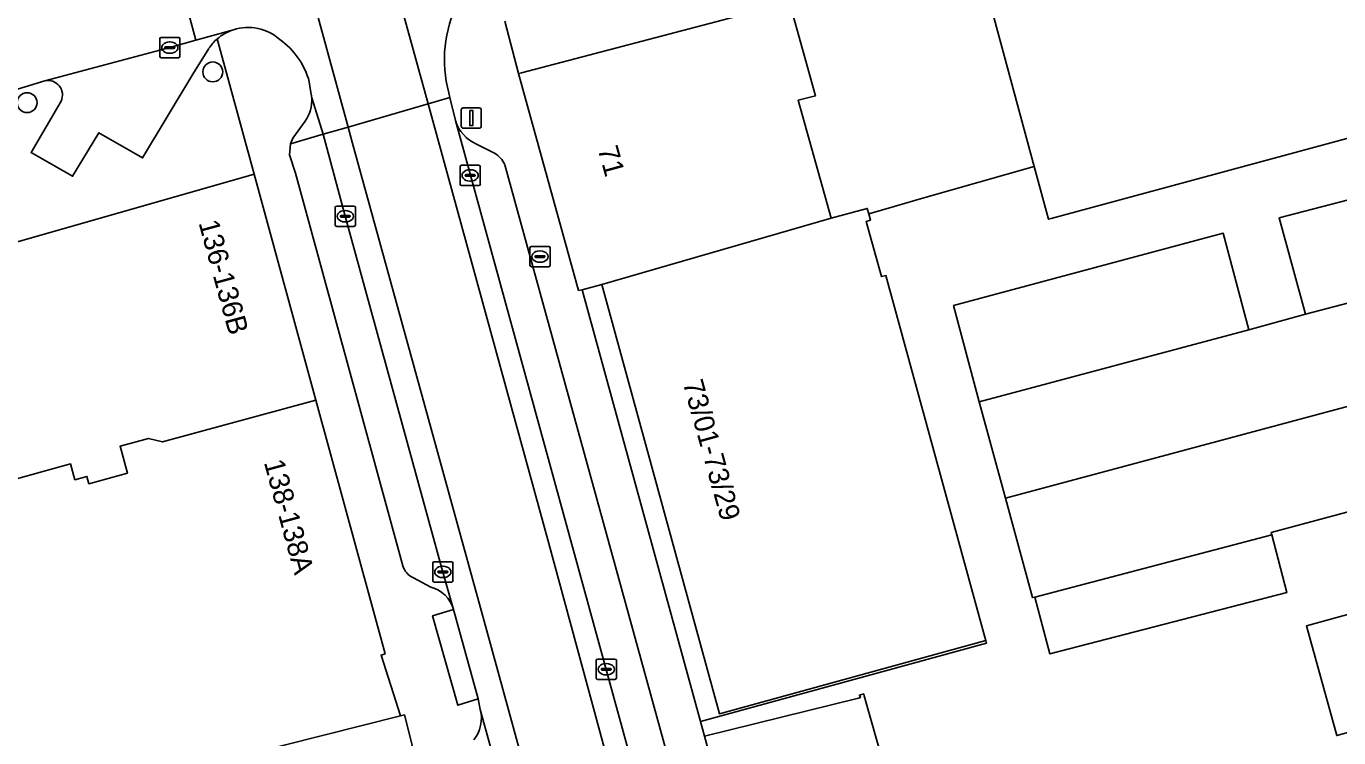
# Model space of a CAD drawing. Extents: x 159262 to 160143, y 383399 to 384319.
# Drawn here: x 159711.4 to 159776.1, y 383758.2 to 383793.2 of the extents above; entities that cross this region are included whole.
import ezdxf

# ---------------------------------------------------------------- set-up
doc = ezdxf.new("R2010")
doc.units = 0
for name, color, linetype in [('IMGEO_Boom', 7, 'Continuous'), ('IMGEO_Brandkraan', 7, 'Continuous'), ('IMGEO_Erf', 7, 'Continuous'), ('IMGEO_Hek', 7, 'Continuous'), ('IMGEO_Kolk', 7, 'Continuous'), ('IMGEO_Lichtmast', 7, 'Continuous'), ('IMGEO_Pand', 7, 'Continuous'), ('IMGEO_Pand_nummerreeks', 7, 'Continuous'), ('IMGEO_Pand_overbouw', 7, 'Continuous'), ('IMGEO_Parkeervlak_open', 7, 'Continuous'), ('IMGEO_Rijbaan_lokaal_gesloten', 7, 'Continuous'), ('IMGEO_Rijbaan_lokaal_open', 7, 'Continuous'), ('IMGEO_Voetpad_open', 7, 'Continuous')]:
    doc.layers.add(name, color=color, linetype=linetype)

msp = doc.modelspace()

# ---------------------------------------------------------------- linework, layer by layer
at = {"layer": 'IMGEO_Boom'}
for centre in [(159720.624, 383790.993), (159711.474, 383789.477)]:
    msp.add_circle(centre, 0.489, dxfattribs=at)
at = {"layer": 'IMGEO_Brandkraan'}
for p, q in [((159736.249, 383781.467), (159736.249, 383782.319)), ((159736.324, 383782.393), (159737.176, 383782.393)), ((159736.508, 383781.887), (159736.508, 383781.899)), ((159736.946, 383781.85), (159736.548, 383781.85)), ((159736.551, 383781.936), (159736.949, 383781.936)), ((159736.737, 383782.173), (159736.762, 383782.173)), ((159736.992, 383781.899), (159736.992, 383781.887)), ((159737.25, 383782.319), (159737.25, 383781.467)), ((159737.176, 383781.393), (159736.324, 383781.393)), ((159736.76, 383781.613), (159736.735, 383781.613))]:
    msp.add_line(p, q, dxfattribs=at)
for points in [[(159736.249, 383781.467), (159736.249, 383782.319)], [(159736.324, 383782.393), (159737.176, 383782.393)], [(159737.25, 383782.319), (159737.25, 383781.467)], [(159737.176, 383781.393), (159736.324, 383781.393)]]:
    msp.add_lwpolyline(points, dxfattribs=at)
for centre, radius, start, end in [((159736.326, 383782.317), 0.0765, 91.55205, 178.44795), ((159736.326, 383782.317), 0.0765, 91.55205, 178.44795), ((159736.548, 383781.896), 0.0403, 85.87752, 175.75265), ((159736.545, 383781.886), 0.0366, 178.93798, 274.71019), ((159736.949, 383781.893), 0.043, 264.86636, 352.45326), ((159736.953, 383781.898), 0.0386, 1.73085, 96.63898), ((159737.174, 383782.317), 0.0765, 1.55205, 88.44795), ((159737.174, 383782.317), 0.0765, 1.55205, 88.44795), ((159736.326, 383781.469), 0.0765, 181.55205, 268.44795), ((159736.326, 383781.469), 0.0765, 181.55205, 268.44795), ((159737.174, 383781.469), 0.0765, 271.55205, 358.44795), ((159737.174, 383781.469), 0.0765, 271.55205, 358.44795)]:
    msp.add_arc(centre, radius, start, end, dxfattribs=at)
for centre, major_axis, ratio, start_param, end_param in [((159736.736, 383781.893), (-0.387, 0.002), 0.722429, 4.712389, 7.853982), ((159736.761, 383781.893), (-0.39, 0.002), 0.717154, 1.570796, 4.712389)]:
    msp.add_ellipse(centre, major_axis=major_axis, ratio=ratio, start_param=start_param, end_param=end_param, dxfattribs=at)
at = {"layer": 'IMGEO_Erf'}
for points in [[(159780.936, 383788.912), (159761.935, 383783.772), (159761.798, 383783.735), (159761.098, 383786.327), (159758.307, 383796.678), (159759.022, 383796.872), (159777.726, 383801.942)], [(159735.007, 383793.487), (159735.682, 383790.908), (159735.831, 383790.947), (159749.034, 383794.406), (159750.32, 383789.806), (159749.462, 383789.593), (159751.09, 383783.782), (159752.872, 383784.267), (159752.945, 383784.005), (159753.036, 383783.68), (159752.818, 383783.623), (159753.574, 383780.907), (159753.79, 383780.954), (159758.669, 383763.135), (159758.714, 383762.97), (159758.745, 383762.852), (159744.66, 383758.978), (159744.848, 383758.268), (159752.45, 383760.14), (159752.534, 383760.172), (159752.489, 383760.291), (159752.697, 383760.347), (159752.727, 383760.243), (159753.968, 383755.853)], [(159780.908, 383770.484), (159772.78, 383768.306), (159772.808, 383768.178), (159773.551, 383765.341), (159761.862, 383762.322), (159761.129, 383765.119), (159761.023, 383765.091), (159759.683, 383769.988), (159758.384, 383774.731), (159757.126, 383779.485), (159770.412, 383783.045), (159771.67, 383778.29), (159774.465, 383779.054), (159773.175, 383783.795), (159781.898, 383786.077)]]:
    msp.add_lwpolyline(points, dxfattribs=at)
msp.add_lwpolyline([(159774.518, 383763.7), (159788.526, 383767.561), (159790.017, 383762.152), (159776.009, 383758.292)], close=True, dxfattribs=at)
at = {"layer": 'IMGEO_Hek'}
for points in [[(159755.668, 383784.78), (159761.098, 383786.327)], [(159754.2, 383784.362), (159755.668, 383784.78)], [(159752.945, 383784.005), (159754.2, 383784.362)]]:
    msp.add_lwpolyline(points, dxfattribs=at)
at = {"layer": 'IMGEO_Kolk'}
for p, q in [((159718.006, 383791.763), (159718.006, 383792.615)), ((159718.081, 383792.689), (159718.933, 383792.689)), ((159718.265, 383792.183), (159718.265, 383792.195)), ((159718.308, 383792.232), (159718.706, 383792.232)), ((159718.494, 383792.469), (159718.519, 383792.469)), ((159718.749, 383792.195), (159718.749, 383792.183)), ((159719.007, 383792.615), (159719.007, 383791.763)), ((159718.933, 383791.689), (159718.081, 383791.689)), ((159718.703, 383792.146), (159718.305, 383792.146)), ((159718.517, 383791.909), (159718.492, 383791.909)), ((159732.881, 383786.391), (159733.733, 383786.391)), ((159732.806, 383785.465), (159732.806, 383786.317)), ((159733.065, 383785.885), (159733.065, 383785.897)), ((159733.503, 383785.848), (159733.105, 383785.848)), ((159733.108, 383785.934), (159733.506, 383785.934)), ((159733.294, 383786.171), (159733.319, 383786.171)), ((159733.549, 383785.897), (159733.549, 383785.885)), ((159733.807, 383786.317), (159733.807, 383785.465)), ((159733.733, 383785.391), (159732.881, 383785.391)), ((159733.317, 383785.611), (159733.292, 383785.611)), ((159726.653, 383783.454), (159726.653, 383784.306)), ((159726.728, 383784.38), (159727.58, 383784.38)), ((159726.912, 383783.874), (159726.912, 383783.886)), ((159727.35, 383783.837), (159726.952, 383783.837)), ((159726.955, 383783.923), (159727.353, 383783.923)), ((159727.141, 383784.16), (159727.166, 383784.16)), ((159727.396, 383783.886), (159727.396, 383783.874)), ((159727.654, 383784.306), (159727.654, 383783.454)), ((159727.58, 383783.38), (159726.728, 383783.38)), ((159727.164, 383783.6), (159727.139, 383783.6)), ((159731.459, 383765.93), (159731.459, 383766.782)), ((159731.534, 383766.856), (159732.386, 383766.856)), ((159731.718, 383766.35), (159731.718, 383766.362)), ((159732.156, 383766.313), (159731.758, 383766.313)), ((159731.761, 383766.399), (159732.159, 383766.399)), ((159731.947, 383766.636), (159731.972, 383766.636)), ((159732.202, 383766.362), (159732.202, 383766.35)), ((159732.46, 383766.782), (159732.46, 383765.93)), ((159732.386, 383765.856), (159731.534, 383765.856)), ((159731.97, 383766.076), (159731.945, 383766.076)), ((159739.514, 383761.134), (159739.514, 383761.986)), ((159739.589, 383762.06), (159740.441, 383762.06)), ((159740.002, 383761.84), (159740.027, 383761.84)), ((159740.515, 383761.986), (159740.515, 383761.134)), ((159739.773, 383761.554), (159739.773, 383761.566)), ((159740.211, 383761.517), (159739.813, 383761.517)), ((159739.816, 383761.603), (159740.214, 383761.603)), ((159740.025, 383761.28), (159740, 383761.28)), ((159740.257, 383761.566), (159740.257, 383761.554)), ((159740.441, 383761.06), (159739.589, 383761.06))]:
    msp.add_line(p, q, dxfattribs=at)
for points in [[(159718.006, 383791.763), (159718.006, 383792.615)], [(159718.081, 383792.689), (159718.933, 383792.689)], [(159719.007, 383792.615), (159719.007, 383791.763)], [(159718.933, 383791.689), (159718.081, 383791.689)], [(159732.881, 383786.391), (159733.733, 383786.391)], [(159732.806, 383785.465), (159732.806, 383786.317)], [(159733.807, 383786.317), (159733.807, 383785.465)], [(159733.733, 383785.391), (159732.881, 383785.391)], [(159726.653, 383783.454), (159726.653, 383784.306)], [(159726.728, 383784.38), (159727.58, 383784.38)], [(159727.654, 383784.306), (159727.654, 383783.454)], [(159727.58, 383783.38), (159726.728, 383783.38)], [(159731.459, 383765.93), (159731.459, 383766.782)], [(159731.534, 383766.856), (159732.386, 383766.856)], [(159732.46, 383766.782), (159732.46, 383765.93)], [(159732.386, 383765.856), (159731.534, 383765.856)], [(159739.514, 383761.134), (159739.514, 383761.986)], [(159739.589, 383762.06), (159740.441, 383762.06)], [(159740.515, 383761.986), (159740.515, 383761.134)], [(159740.441, 383761.06), (159739.589, 383761.06)]]:
    msp.add_lwpolyline(points, dxfattribs=at)
for centre, radius, start, end in [((159718.083, 383792.613), 0.0765, 91.55205, 178.44795), ((159718.083, 383792.613), 0.0765, 91.55205, 178.44795), ((159718.305, 383792.192), 0.0403, 85.87752, 175.75265), ((159718.302, 383792.182), 0.0366, 178.93798, 274.71019), ((159718.706, 383792.189), 0.043, 264.86636, 352.45326), ((159718.71, 383792.194), 0.0386, 1.73085, 96.63898), ((159718.931, 383792.613), 0.0765, 1.55205, 88.44795), ((159718.931, 383792.613), 0.0765, 1.55205, 88.44795), ((159718.083, 383791.765), 0.0765, 181.55205, 268.44795), ((159718.083, 383791.765), 0.0765, 181.55205, 268.44795), ((159718.931, 383791.765), 0.0765, 271.55205, 358.44795), ((159718.931, 383791.765), 0.0765, 271.55205, 358.44795), ((159732.883, 383786.315), 0.0765, 91.55205, 178.44795), ((159732.883, 383786.315), 0.0765, 91.55205, 178.44795), ((159733.731, 383786.315), 0.0765, 1.55205, 88.44795), ((159733.731, 383786.315), 0.0765, 1.55205, 88.44795), ((159733.105, 383785.894), 0.0403, 85.87752, 175.75265), ((159733.102, 383785.884), 0.0366, 178.93798, 274.71019), ((159733.506, 383785.891), 0.043, 264.86636, 352.45326), ((159733.51, 383785.896), 0.0386, 1.73085, 96.63898), ((159732.883, 383785.467), 0.0765, 181.55205, 268.44795), ((159732.883, 383785.467), 0.0765, 181.55205, 268.44795), ((159733.731, 383785.467), 0.0765, 271.55205, 358.44795), ((159733.731, 383785.467), 0.0765, 271.55205, 358.44795), ((159726.73, 383784.304), 0.0765, 91.55205, 178.44795), ((159726.73, 383784.304), 0.0765, 91.55205, 178.44795), ((159726.952, 383783.883), 0.0403, 85.87752, 175.75265), ((159726.949, 383783.873), 0.0366, 178.93798, 274.71019), ((159727.353, 383783.88), 0.043, 264.86636, 352.45326), ((159727.357, 383783.885), 0.0386, 1.73085, 96.63898), ((159727.578, 383784.304), 0.0765, 1.55205, 88.44795), ((159727.578, 383784.304), 0.0765, 1.55205, 88.44795), ((159726.73, 383783.456), 0.0765, 181.55205, 268.44795), ((159726.73, 383783.456), 0.0765, 181.55205, 268.44795), ((159727.578, 383783.456), 0.0765, 271.55205, 358.44795), ((159727.578, 383783.456), 0.0765, 271.55205, 358.44795), ((159731.536, 383766.78), 0.0765, 91.55205, 178.44795), ((159731.536, 383766.78), 0.0765, 91.55205, 178.44795), ((159731.758, 383766.359), 0.0403, 85.87752, 175.75265), ((159731.755, 383766.349), 0.0366, 178.93798, 274.71019), ((159732.159, 383766.356), 0.043, 264.86636, 352.45326), ((159732.163, 383766.361), 0.0386, 1.73085, 96.63898), ((159732.384, 383766.78), 0.0765, 1.55205, 88.44795), ((159732.384, 383766.78), 0.0765, 1.55205, 88.44795), ((159731.536, 383765.932), 0.0765, 181.55205, 268.44795), ((159731.536, 383765.932), 0.0765, 181.55205, 268.44795), ((159732.384, 383765.932), 0.0765, 271.55205, 358.44795), ((159732.384, 383765.932), 0.0765, 271.55205, 358.44795), ((159739.591, 383761.984), 0.0765, 91.55205, 178.44795), ((159739.591, 383761.984), 0.0765, 91.55205, 178.44795), ((159740.439, 383761.984), 0.0765, 1.55205, 88.44795), ((159740.439, 383761.984), 0.0765, 1.55205, 88.44795), ((159739.591, 383761.136), 0.0765, 181.55205, 268.44795), ((159739.591, 383761.136), 0.0765, 181.55205, 268.44795), ((159739.813, 383761.563), 0.0403, 85.87752, 175.75265), ((159739.81, 383761.553), 0.0366, 178.93798, 274.71019), ((159740.214, 383761.56), 0.043, 264.86636, 352.45326), ((159740.218, 383761.565), 0.0386, 1.73085, 96.63898), ((159740.439, 383761.136), 0.0765, 271.55205, 358.44795), ((159740.439, 383761.136), 0.0765, 271.55205, 358.44795)]:
    msp.add_arc(centre, radius, start, end, dxfattribs=at)
for centre, major_axis, ratio, start_param, end_param in [((159718.493, 383792.189), (-0.387, 0.002), 0.722429, 4.712389, 7.853982), ((159718.518, 383792.189), (-0.39, 0.002), 0.717154, 1.570796, 4.712389), ((159733.293, 383785.891), (-0.387, 0.002), 0.722429, 4.712389, 7.853982), ((159733.318, 383785.891), (-0.39, 0.002), 0.717154, 1.570796, 4.712389), ((159727.14, 383783.88), (-0.387, 0.002), 0.722429, 4.712389, 7.853982), ((159727.165, 383783.88), (-0.39, 0.002), 0.717154, 1.570796, 4.712389), ((159731.946, 383766.356), (-0.387, 0.002), 0.722429, 4.712389, 7.853982), ((159731.971, 383766.356), (-0.39, 0.002), 0.717154, 1.570796, 4.712389), ((159740.001, 383761.56), (-0.387, 0.002), 0.722429, 4.712389, 7.853982), ((159740.026, 383761.56), (-0.39, 0.002), 0.717154, 1.570796, 4.712389)]:
    msp.add_ellipse(centre, major_axis=major_axis, ratio=ratio, start_param=start_param, end_param=end_param, dxfattribs=at)
at = {"layer": 'IMGEO_Lichtmast'}
for p, q in [((159732.865, 383788.32), (159732.865, 383789.12)), ((159732.865, 383789.12), (159732.865, 383788.32)), ((159732.965, 383789.22), (159733.755, 383789.22)), ((159733.755, 383789.22), (159732.965, 383789.22)), ((159733.855, 383789.12), (159733.855, 383788.32)), ((159733.855, 383788.32), (159733.855, 383789.12)), ((159733.755, 383788.22), (159732.965, 383788.22)), ((159732.965, 383788.22), (159733.755, 383788.22))]:
    msp.add_line(p, q, dxfattribs=at)
msp.add_lwpolyline([(159733.285, 383789.095), (159733.435, 383789.095), (159733.435, 383788.345), (159733.285, 383788.345), (159733.285, 383789.095)], dxfattribs=at)
for centre, start, end in [((159732.965, 383789.12), 90, 180), ((159732.965, 383789.12), 90, 180), ((159733.755, 383789.12), 0, 90), ((159733.755, 383789.12), 360, 90), ((159732.965, 383788.32), 180, 270), ((159732.965, 383788.32), 180, 270), ((159733.755, 383788.32), 270, 0), ((159733.755, 383788.32), 270, 0)]:
    msp.add_arc(centre, 0.1, start, end, dxfattribs=at)
at = {"layer": 'IMGEO_Pand'}
for points in [[(159777.945, 383801.127), (159777.726, 383801.942), (159759.022, 383796.872), (159758.307, 383796.678), (159761.098, 383786.327), (159761.798, 383783.735), (159761.935, 383783.772), (159780.936, 383788.912), (159781.108, 383788.959), (159781.205, 383788.985)], [(159739.8, 383780.511), (159751.09, 383783.782), (159749.462, 383789.593), (159750.32, 383789.806), (159749.034, 383794.406), (159735.831, 383790.947), (159735.682, 383790.908), (159738.646, 383780.223), (159738.828, 383780.259)], [(159722.664, 383785.952), (159710.996, 383782.624), (159698.638, 383779.082), (159699.827, 383774.41), (159701.299, 383768.624), (159701.38, 383768.304), (159710.246, 383770.749), (159713.618, 383771.679), (159713.833, 383770.899), (159714.424, 383771.062), (159714.523, 383770.701), (159716.419, 383771.22), (159716.056, 383772.55), (159717.462, 383772.934), (159718.145, 383772.761), (159725.7, 383774.822)], [(159739.8, 383780.511), (159745.59, 383759.364), (159758.714, 383762.97), (159758.669, 383763.135), (159753.79, 383780.954), (159753.574, 383780.907), (159752.818, 383783.623), (159753.036, 383783.68), (159752.945, 383784.005), (159752.872, 383784.267), (159751.09, 383783.782)], [(159725.7, 383774.822), (159718.145, 383772.761), (159717.462, 383772.934), (159716.056, 383772.55), (159716.419, 383771.22), (159714.523, 383770.701), (159714.424, 383771.062), (159713.833, 383770.899), (159713.618, 383771.679), (159710.246, 383770.749), (159701.38, 383768.304), (159705.237, 383753.143), (159709.564, 383754.253), (159719.077, 383756.573), (159722.246, 383757.347), (159729.875, 383759.266), (159728.92, 383762.262), (159729.112, 383762.316)], [(159772.808, 383768.178), (159761.129, 383765.119), (159761.862, 383762.322), (159773.551, 383765.341)], [(159776.009, 383758.292), (159790.017, 383762.152), (159788.526, 383767.561), (159774.518, 383763.7)], [(159759.721, 383753.802), (159759.618, 383754.181), (159760.62, 383754.376), (159759.788, 383757.398), (159753.968, 383755.853), (159752.727, 383760.243), (159752.697, 383760.347), (159752.489, 383760.291), (159752.534, 383760.172), (159752.45, 383760.14), (159744.848, 383758.268), (159747.045, 383750.31)], [(159730.068, 383759.314), (159729.875, 383759.266), (159722.246, 383757.347), (159719.077, 383756.573), (159709.564, 383754.253), (159710.733, 383750), (159715.377, 383751.04), (159723.055, 383752.926), (159723.337, 383751.786), (159723.726, 383750.215), (159731.841, 383752.253)]]:
    msp.add_lwpolyline(points, close=True, dxfattribs=at)
at = {"layer": 'IMGEO_Pand_overbouw'}
msp.add_lwpolyline([(159739.8, 383780.511), (159738.828, 383780.259), (159744.66, 383758.978), (159758.745, 383762.852), (159758.714, 383762.97), (159745.59, 383759.364)], close=True, dxfattribs=at)
at = {"layer": 'IMGEO_Parkeervlak_open'}
for points in [[(159721.639, 383793.07), (159719.796, 383792.553), (159718.506, 383792.191), (159712.347, 383790.554)], [(159719.636, 383790.885), (159720.428, 383792.154)], [(159713.151, 383789.552), (159711.668, 383787.02), (159713.717, 383785.855), (159715.012, 383787.992), (159717.164, 383786.758), (159719.636, 383790.885)], [(159725.169, 383788.564), (159724.569, 383787.732), (159724.456, 383787.451), (159726.07, 383787.919), (159725.5, 383789.707)], [(159732.579, 383788.6), (159742.096, 383753.938), (159743.192, 383750), (159746.535, 383737.293), (159747.069, 383734.963)], [(159732.492, 383764.507), (159731.962, 383766.352), (159727.151, 383783.88), (159726.07, 383787.919), (159724.456, 383787.451), (159724.4, 383786.912), (159724.696, 383786.004), (159729.995, 383766.656)], [(159734.508, 383786.984), (159733.623, 383787.431)], [(159744.381, 383752.412), (159735.01, 383786.422)], [(159730.506, 383766.067), (159731.362, 383765.612)], [(159736.445, 383750), (159733.806, 383759.57)]]:
    msp.add_lwpolyline(points, dxfattribs=at)
for points in [[(159781.898, 383786.077), (159773.175, 383783.795), (159774.465, 383779.054), (159783.196, 383781.338)], [(159770.412, 383783.045), (159757.126, 383779.485), (159758.384, 383774.731), (159771.67, 383778.29)], [(159772.78, 383768.306), (159780.908, 383770.484), (159779.6, 383775.323), (159759.683, 383769.988), (159761.023, 383765.091), (159761.129, 383765.119), (159772.808, 383768.178)]]:
    msp.add_lwpolyline(points, close=True, dxfattribs=at)
for centre, radius, start, end in [((159722.376, 383790.833), 2.355, 108.22422, 130.53239), ((159722.419, 383790.804), 2.406, 130.8636, 145.85416), ((159712.499, 383789.853), 0.718, 335.22727, 102.25951), ((159723.688, 383789.612), 1.814, 324.70434, 2.99481), ((159734.364, 383789.144), 1.866, 196.94121, 246.59303), ((159733.902, 383785.938), 1.209, 23.61466, 59.93025), ((159730.899, 383766.924), 0.943, 196.53306, 245.35493), ((159730.944, 383764.054), 1.613, 16.30603, 74.9757), ((159732.15, 383759.148), 1.709, 321.26832, 14.2851)]:
    msp.add_arc(centre, radius, start, end, dxfattribs=at)
at = {"layer": 'IMGEO_Rijbaan_lokaal_gesloten'}
for points in [[(159750.45, 383720.642), (159749.257, 383726.085), (159748.767, 383728.21), (159748.619, 383728.774), (159747.069, 383734.963), (159746.535, 383737.293), (159743.192, 383750), (159742.096, 383753.938), (159732.579, 383788.6), (159732.309, 383789.728), (159731.232, 383789.416), (159737.188, 383767.754), (159743.907, 383742.981), (159746.275, 383733.718), (159748.213, 383725.748), (159750.495, 383715.537)], [(159750.495, 383715.537), (159748.213, 383725.748), (159746.275, 383733.718), (159743.907, 383742.981), (159737.188, 383767.754), (159731.232, 383789.416), (159727.293, 383788.274), (159727.497, 383787.53), (159734.129, 383763.446), (159737.704, 383750.392), (159740.245, 383740.87), (159742.57, 383732.081), (159744.035, 383725.92), (159746.145, 383716.399)], [(159746.145, 383716.399), (159744.035, 383725.92), (159742.57, 383732.081), (159740.245, 383740.87), (159737.704, 383750.392), (159734.129, 383763.446), (159727.497, 383787.53), (159727.293, 383788.274), (159726.07, 383787.919), (159727.151, 383783.88), (159731.962, 383766.352), (159732.492, 383764.507), (159733.703, 383760.098), (159733.806, 383759.57), (159736.445, 383750), (159738.972, 383740.834), (159739.944, 383736.935), (159741.562, 383730.778), (159741.667, 383730.377), (159743.119, 383724.123)]]:
    msp.add_lwpolyline(points, dxfattribs=at)
at = {"layer": 'IMGEO_Rijbaan_lokaal_open'}
msp.add_lwpolyline([(159731.232, 383789.416), (159727.204, 383804.067), (159723.281, 383802.938), (159727.293, 383788.274)], close=True, dxfattribs=at)
for points in [[(159728.244, 383804.366), (159728.052, 383804.311), (159727.204, 383804.067), (159731.232, 383789.416), (159732.309, 383789.728), (159732.252, 383789.966), (159732.185, 383790.247)], [(159725.377, 383790.507), (159725.442, 383790.084), (159725.5, 383789.707), (159726.07, 383787.919), (159727.293, 383788.274), (159723.281, 383802.938)], [(159705.506, 383788.589), (159710.41, 383789.957), (159712.347, 383790.554), (159718.506, 383792.191), (159719.796, 383792.553), (159718.621, 383796.909), (159709.323, 383794.391), (159700.756, 383792.007)], [(159718.998, 383797.011), (159718.621, 383796.909), (159719.796, 383792.553), (159721.639, 383793.07)], [(159783.196, 383781.338), (159774.465, 383779.054), (159771.67, 383778.29), (159758.384, 383774.731), (159759.683, 383769.988), (159779.6, 383775.323), (159783.368, 383776.323)]]:
    msp.add_lwpolyline(points, dxfattribs=at)
for centre, radius, start, end in [((159738.36, 383791.601), 6.322, 150.85077, 192.36462), ((159722.363, 383790.851), 2.334, 48.16629, 108.06653), ((159721.786, 383789.546), 3.718, 14.97977, 54.96365)]:
    msp.add_arc(centre, radius, start, end, dxfattribs=at)
at = {"layer": 'IMGEO_Voetpad_open'}
for points in [[(159754.544, 383714.689), (159751.98, 383725.899), (159753.263, 383726.192), (159751, 383736.321), (159749.024, 383743.292), (159747.458, 383748.816), (159747.045, 383750.31), (159744.848, 383758.268), (159744.66, 383758.978), (159738.828, 383780.259), (159738.646, 383780.223), (159735.682, 383790.908), (159735.007, 383793.487)], [(159682.145, 383776.899), (159682.594, 383775.184), (159698.594, 383779.255), (159698.638, 383779.082), (159710.996, 383782.624), (159722.664, 383785.952), (159720.845, 383792.623)], [(159720.845, 383792.623), (159722.664, 383785.952), (159725.7, 383774.822), (159729.112, 383762.316), (159728.92, 383762.262), (159729.875, 383759.266), (159730.068, 383759.314), (159731.841, 383752.253), (159732.407, 383750), (159733.639, 383745.096), (159733.953, 383743.826), (159735.72, 383736.83), (159737.568, 383729.51), (159741.044, 383716.023)], [(159720.428, 383792.154), (159719.636, 383790.885), (159717.164, 383786.758), (159715.012, 383787.992), (159713.717, 383785.855), (159711.668, 383787.02), (159713.151, 383789.552)], [(159712.347, 383790.554), (159710.41, 383789.957)], [(159725.5, 383789.707), (159725.442, 383790.084), (159725.377, 383790.507)], [(159732.185, 383790.247), (159732.252, 383789.966), (159732.309, 383789.728), (159732.579, 383788.6)], [(159729.995, 383766.656), (159724.696, 383786.004), (159724.4, 383786.912), (159724.456, 383787.451), (159724.569, 383787.732), (159725.169, 383788.564)], [(159733.623, 383787.431), (159734.508, 383786.984)], [(159735.01, 383786.422), (159744.381, 383752.412), (159745.044, 383750), (159745.894, 383746.909), (159748.165, 383738.19)], [(159731.362, 383765.612), (159730.506, 383766.067)], [(159733.806, 383759.57), (159733.703, 383760.098), (159732.7, 383759.79), (159731.456, 383764.196), (159732.492, 383764.507)]]:
    msp.add_lwpolyline(points, dxfattribs=at)
for points in [[(159738.828, 383780.259), (159744.66, 383758.978), (159758.745, 383762.852), (159758.714, 383762.97), (159745.59, 383759.364), (159739.8, 383780.511)], [(159732.492, 383764.507), (159731.456, 383764.196), (159732.7, 383759.79), (159733.703, 383760.098)]]:
    msp.add_lwpolyline(points, close=True, dxfattribs=at)
for centre, radius, start, end in [((159738.36, 383791.601), 6.322, 150.85077, 192.36462), ((159722.376, 383790.833), 2.355, 108.22422, 130.53239), ((159722.363, 383790.851), 2.334, 48.16629, 108.06653), ((159722.419, 383790.804), 2.406, 130.8636, 145.85416), ((159721.786, 383789.546), 3.718, 14.97977, 54.96365), ((159712.499, 383789.853), 0.718, 335.22727, 102.25951), ((159723.688, 383789.612), 1.814, 324.70434, 2.99481), ((159734.364, 383789.144), 1.866, 196.94121, 246.59303), ((159733.902, 383785.938), 1.209, 23.61466, 59.93025), ((159730.899, 383766.924), 0.943, 196.53306, 245.35493), ((159730.944, 383764.054), 1.613, 16.30603, 74.9757), ((159732.15, 383759.148), 1.709, 321.26832, 14.2851)]:
    msp.add_arc(centre, radius, start, end, dxfattribs=at)

# ---------------------------------------------------------------- texts
at = {"layer": 'IMGEO_Pand_nummerreeks'}
for s, rotation, p in [('71', 285.31288, (159739.585, 383787.201)), ('136-136B', 285.25766, (159719.917, 383783.559)), ('73/01-73/29', 285.51615, (159743.775, 383775.676)), ('138-138A', 285.26339, (159723.136, 383771.757))]:
    msp.add_text(s, height=1, rotation=rotation, dxfattribs=at).set_placement(p)

doc.saveas('drawing.dxf')
